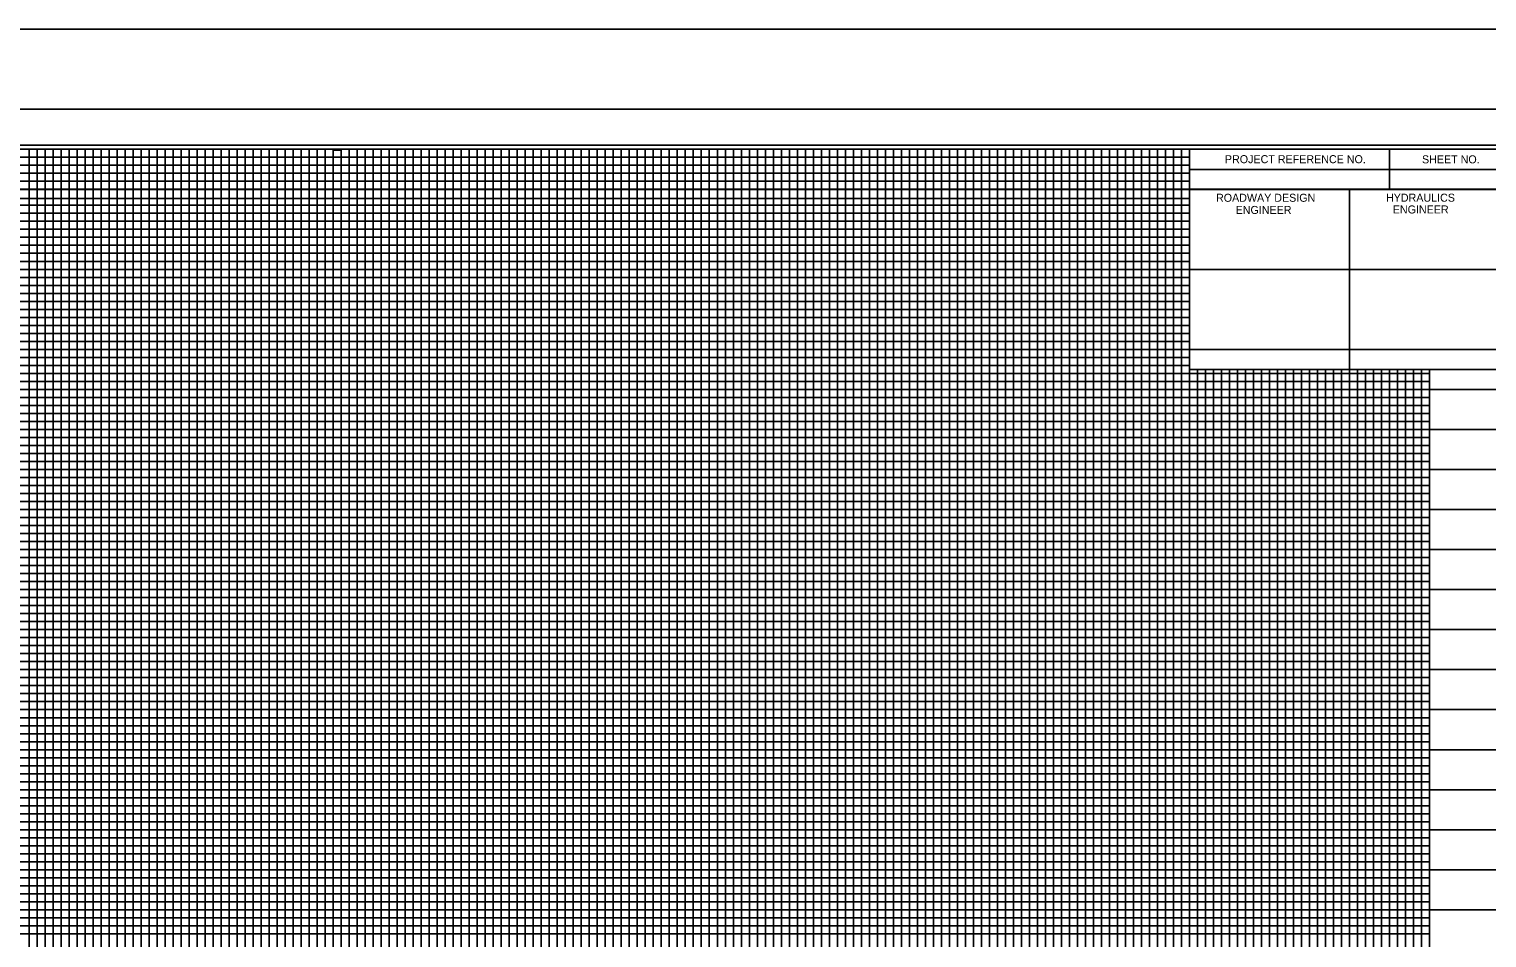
# Model space of a CAD drawing. Extents: x 2345490 to 2436403, y 465165 to 573888.
# Drawn here: x 2407047 to 2407957, y 564809 to 565377 of the extents above; entities that cross this region are included whole.
import ezdxf

# ---------------------------------------------------------------- set-up
doc = ezdxf.new("R2010")
doc.units = 0
for name, color, linetype in [('Old_Level_18', 7, 'Continuous'), ('Old_Level_40', 7, 'Continuous'), ('Old_Level_41', 7, 'Continuous'), ('Old_Level_42', 7, 'Continuous'), ('Old_Level_43', 7, 'Continuous'), ('Old_Level_44', 7, 'Continuous'), ('Old_Level_50', 7, 'Continuous'), ('Old_Level_51', 7, 'Continuous'), ('Old_Level_57', 7, 'Continuous')]:
    doc.layers.add(name, color=color, linetype=linetype)

msp = doc.modelspace()

# ---------------------------------------------------------------- linework, layer by layer
at = {"layer": 'Old_Level_18'}
msp.add_lwpolyline([(2407971.5425, 565301.534), (2406471.5425, 565301.534), (2406471.5425, 564251.534), (2407971.5425, 564251.534)], close=True, dxfattribs=at)
at = {"layer": 'Old_Level_40'}
for p, q in [((2407896.5425, 565301.484), (2407896.5425, 565276.484)), ((2407771.4925, 565288.984), (2407971.5425, 565288.984)), ((2407871.5425, 565276.484), (2407871.5425, 565164.034))]:
    msp.add_line(p, q, dxfattribs=at)
for points in [[(2407771.4925, 565301.534), (2407971.5425, 565301.534), (2407971.5425, 565276.484), (2407771.4925, 565276.484)], [(2407771.4925, 565276.484), (2407871.5425, 565276.484), (2407871.5425, 565163.984), (2407771.4925, 565163.984)], [(2407871.5425, 565276.484), (2407971.5425, 565276.484), (2407971.5425, 565163.984), (2407871.5425, 565163.984)]]:
    msp.add_lwpolyline(points, close=True, dxfattribs=at)
at = {"layer": 'Old_Level_41'}
for points in [[(2407046.5425, 564276.534), (2407046.5425, 565301.534), (2407096.5425, 565301.534), (2407096.5425, 564276.534)], [(2407071.5425, 564276.534), (2407071.5425, 565301.534), (2407121.5425, 565301.534), (2407121.5425, 564276.534)], [(2407146.5425, 564276.534), (2407146.5425, 565301.534), (2407196.5425, 565301.534), (2407196.5425, 564276.534)], [(2407171.5425, 564276.534), (2407171.5425, 565301.534), (2407221.5425, 565301.534), (2407221.5425, 564276.534)], [(2407246.5425, 564276.534), (2407246.5425, 565301.534), (2407296.5425, 565301.534), (2407296.5425, 564276.534)], [(2407271.5425, 564276.534), (2407271.5425, 565301.534), (2407321.5425, 565301.534), (2407321.5425, 564276.534)], [(2407346.5425, 564276.534), (2407346.5425, 565301.534), (2407396.5425, 565301.534), (2407396.5425, 564276.534)], [(2407371.5425, 564276.534), (2407371.5425, 565301.534), (2407421.5425, 565301.534), (2407421.5425, 564276.534)], [(2407446.5425, 564276.534), (2407446.5425, 565301.534), (2407496.5425, 565301.534), (2407496.5425, 564276.534)], [(2407471.5425, 564276.534), (2407471.5425, 565301.534), (2407521.5425, 565301.534), (2407521.5425, 564276.534)], [(2407546.5425, 564276.534), (2407546.5425, 565301.534), (2407596.5425, 565301.534), (2407596.5425, 564276.534)], [(2407571.5425, 564276.534), (2407571.5425, 565301.534), (2407621.5425, 565301.534), (2407621.5425, 564276.534)], [(2407646.5425, 564276.534), (2407646.5425, 565301.534), (2407696.5425, 565301.534), (2407696.5425, 564276.534)], [(2407671.5425, 564276.534), (2407671.5425, 565301.534), (2407721.5425, 565301.534), (2407721.5425, 564276.534)], [(2407746.5425, 564276.534), (2407746.5425, 565301.534)], [(2407771.5425, 564276.534), (2407771.5425, 565301.534), (2407797.8425, 565301.534)], [(2406471.5425, 565251.534), (2407771.4925, 565251.534)], [(2407771.4925, 565201.534), (2406471.5425, 565201.534), (2406471.5425, 565151.484), (2407971.5425, 565151.484)], [(2407971.5425, 565126.534), (2406471.5425, 565126.534), (2406471.5425, 565176.534), (2407771.4925, 565176.534)], [(2407796.5425, 565163.984), (2407796.5425, 564276.534), (2407846.5425, 564276.534), (2407846.5425, 565163.984)], [(2407896.5425, 565163.984), (2407896.5425, 564276.534)], [(2407971.5425, 565101.534), (2406471.5425, 565101.534), (2406471.5425, 565051.534), (2407971.5425, 565051.534)], [(2407971.5425, 565026.534), (2406471.5425, 565026.534), (2406471.5425, 565076.534), (2407971.5425, 565076.534)], [(2407971.5425, 565001.534), (2406471.5425, 565001.534), (2406471.5425, 564951.534), (2407971.5425, 564951.534)], [(2407971.5425, 564901.534), (2406471.5425, 564901.534), (2406471.5425, 564851.534), (2407971.5425, 564851.534)]]:
    msp.add_lwpolyline(points, dxfattribs=at)
at = {"layer": 'Old_Level_42'}
for points in [[(2407771.4925, 565226.534), (2406471.6425, 565226.534), (2406471.6425, 565276.484), (2407771.4925, 565276.484)], [(2407821.5425, 565163.984), (2407821.5425, 564276.534), (2407871.5425, 564276.534), (2407871.5425, 565163.984)], [(2407921.5425, 565163.984), (2407921.5425, 564276.534), (2407971.5425, 564276.534)], [(2407971.5425, 564926.534), (2406471.5425, 564926.534), (2406471.5425, 564976.534), (2407971.5425, 564976.534)], [(2407971.5425, 564826.534), (2406471.5425, 564826.534), (2406471.5425, 564876.534), (2407971.5425, 564876.534)]]:
    msp.add_lwpolyline(points, dxfattribs=at)
at = {"layer": 'Old_Level_43'}
for p, q in [((2407921.5425, 565121.534), (2406521.5425, 565121.534)), ((2406521.5425, 565116.534), (2407921.5425, 565116.534)), ((2407921.5425, 565096.534), (2406521.5425, 565096.534))]:
    msp.add_line(p, q, dxfattribs=at)
for points in [[(2407051.5425, 564276.534), (2407051.5425, 565301.534), (2407056.5425, 565301.534), (2407056.5425, 564276.534)], [(2407061.5425, 564276.534), (2407061.5425, 565301.534), (2407066.5425, 565301.534), (2407066.5425, 564276.534)], [(2407076.5425, 564276.534), (2407076.5425, 565301.534), (2407081.5425, 565301.534), (2407081.5425, 564276.534)], [(2407086.5425, 564276.534), (2407086.5425, 565301.534), (2407091.5425, 565301.534), (2407091.5425, 564276.534)], [(2407101.5425, 564276.534), (2407101.5425, 565301.534), (2407106.5425, 565301.534), (2407106.5425, 564276.534)], [(2407111.5425, 564276.534), (2407111.5425, 565301.534), (2407116.5425, 565301.534), (2407116.5425, 564276.534)], [(2407126.5425, 564276.534), (2407126.5425, 565301.534), (2407131.5425, 565301.534), (2407131.5425, 564276.534)], [(2407136.5425, 564276.534), (2407136.5425, 565301.534), (2407141.5425, 565301.534), (2407141.5425, 564276.534)], [(2407151.5425, 564276.534), (2407151.5425, 565301.534), (2407156.5425, 565301.534), (2407156.5425, 564276.534)], [(2407161.5425, 564276.534), (2407161.5425, 565301.534), (2407166.5425, 565301.534), (2407166.5425, 564276.534)], [(2407176.5425, 564276.534), (2407176.5425, 565301.534), (2407181.5425, 565301.534), (2407181.5425, 564276.534)], [(2407186.5425, 564276.534), (2407186.5425, 565301.534), (2407191.5425, 565301.534), (2407191.5425, 564276.534)], [(2407201.5425, 564276.534), (2407201.5425, 565301.534), (2407206.5425, 565301.534), (2407206.5425, 564276.534)], [(2407211.5425, 564276.534), (2407211.5425, 565301.534), (2407216.5425, 565301.534), (2407216.5425, 564276.534)], [(2407226.5425, 564276.534), (2407226.5425, 565301.534), (2407231.5425, 565301.534), (2407231.5425, 564276.534)], [(2407236.5425, 564276.534), (2407236.5425, 565300.934), (2407241.5425, 565300.934), (2407241.5425, 564276.534)], [(2407251.5425, 564276.534), (2407251.5425, 565301.534), (2407256.5425, 565301.534), (2407256.5425, 564276.534)], [(2407261.5425, 564276.534), (2407261.5425, 565301.534), (2407266.5425, 565301.534), (2407266.5425, 564276.534)], [(2407276.5425, 564276.534), (2407276.5425, 565301.534), (2407281.5425, 565301.534), (2407281.5425, 564276.534)], [(2407286.5425, 564276.534), (2407286.5425, 565301.534), (2407291.5425, 565301.534), (2407291.5425, 564276.534)], [(2407301.5425, 564276.534), (2407301.5425, 565301.534), (2407306.5425, 565301.534), (2407306.5425, 564276.534)], [(2407311.5425, 564276.534), (2407311.5425, 565301.534), (2407316.5425, 565301.534), (2407316.5425, 564276.534)], [(2407326.5425, 564276.534), (2407326.5425, 565301.534), (2407331.5425, 565301.534), (2407331.5425, 564276.534)], [(2407336.5425, 564276.534), (2407336.5425, 565301.534), (2407341.5425, 565301.534), (2407341.5425, 564276.534)], [(2407351.5425, 564276.534), (2407351.5425, 565301.534), (2407356.5425, 565301.534), (2407356.5425, 564276.534)], [(2407361.5425, 564276.534), (2407361.5425, 565301.534), (2407366.5425, 565301.534), (2407366.5425, 564276.534)], [(2407376.5425, 564276.534), (2407376.5425, 565301.534), (2407381.5425, 565301.534), (2407381.5425, 564276.534)], [(2407386.5425, 564276.534), (2407386.5425, 565301.534), (2407391.5425, 565301.534), (2407391.5425, 564276.534)], [(2407401.5425, 564276.534), (2407401.5425, 565301.534), (2407406.5425, 565301.534), (2407406.5425, 564276.534)], [(2407411.5425, 564276.534), (2407411.5425, 565301.534), (2407416.5425, 565301.534), (2407416.5425, 564276.534)], [(2407426.5425, 564276.534), (2407426.5425, 565301.534), (2407431.5425, 565301.534), (2407431.5425, 564276.534)], [(2407436.5425, 564276.534), (2407436.5425, 565301.534), (2407441.5425, 565301.534), (2407441.5425, 564276.534)], [(2407451.5425, 564276.534), (2407451.5425, 565301.534), (2407456.5425, 565301.534), (2407456.5425, 564276.534)], [(2407461.5425, 564276.534), (2407461.5425, 565301.534), (2407466.5425, 565301.534), (2407466.5425, 564276.534)], [(2407476.5425, 564276.534), (2407476.5425, 565301.534), (2407481.5425, 565301.534), (2407481.5425, 564276.534)], [(2407486.5425, 564276.534), (2407486.5425, 565301.534), (2407491.5425, 565301.534), (2407491.5425, 564276.534)], [(2407501.5425, 564276.534), (2407501.5425, 565301.534), (2407506.5425, 565301.534), (2407506.5425, 564276.534)], [(2407511.5425, 564276.534), (2407511.5425, 565301.534), (2407516.5425, 565301.534), (2407516.5425, 564276.534)], [(2407526.5425, 564276.534), (2407526.5425, 565301.534), (2407531.5425, 565301.534), (2407531.5425, 564276.534)], [(2407536.5425, 564276.534), (2407536.5425, 565301.534), (2407541.5425, 565301.534), (2407541.5425, 564276.534)], [(2407551.5425, 564276.534), (2407551.5425, 565301.534), (2407556.5425, 565301.534), (2407556.5425, 564276.534)], [(2407561.5425, 564276.534), (2407561.5425, 565301.534), (2407566.5425, 565301.534), (2407566.5425, 564276.534)], [(2407576.5425, 564276.534), (2407576.5425, 565301.534), (2407581.5425, 565301.534), (2407581.5425, 564276.534)], [(2407586.5425, 564276.534), (2407586.5425, 565301.534), (2407591.5425, 565301.534), (2407591.5425, 564276.534)], [(2407601.5425, 564276.534), (2407601.5425, 565301.534), (2407606.5425, 565301.534), (2407606.5425, 564276.534)], [(2407611.5425, 564276.534), (2407611.5425, 565301.534), (2407616.5425, 565301.534), (2407616.5425, 564276.534)], [(2407626.5425, 564276.534), (2407626.5425, 565301.534), (2407631.5425, 565301.534), (2407631.5425, 564276.534)], [(2407636.5425, 564276.534), (2407636.5425, 565301.534), (2407641.5425, 565301.534), (2407641.5425, 564276.534)], [(2407651.5425, 564276.534), (2407651.5425, 565301.534), (2407656.5425, 565301.534), (2407656.5425, 564276.534)], [(2407661.5425, 564276.534), (2407661.5425, 565301.534), (2407666.5425, 565301.534), (2407666.5425, 564276.534)], [(2407676.5425, 564276.534), (2407676.5425, 565301.534), (2407681.5425, 565301.534), (2407681.5425, 564276.534)], [(2407686.5425, 564276.534), (2407686.5425, 565301.534), (2407691.5425, 565301.534), (2407691.5425, 564276.534)], [(2407701.5425, 564276.534), (2407701.5425, 565301.534), (2407706.5425, 565301.534), (2407706.5425, 564276.534)], [(2407711.5425, 564276.534), (2407711.5425, 565301.534), (2407716.5425, 565301.534), (2407716.5425, 564276.534)], [(2407726.5425, 564276.534), (2407726.5425, 565301.534), (2407731.5425, 565301.534), (2407731.5425, 564276.534)], [(2407736.5425, 564276.534), (2407736.5425, 565301.534), (2407741.5425, 565301.534), (2407741.5425, 564276.534)], [(2407751.5425, 564276.534), (2407751.5425, 565301.534), (2407756.5425, 565301.534), (2407756.5425, 564276.534)], [(2407761.5425, 564276.534), (2407761.5425, 565301.534), (2407766.5425, 565301.534), (2407766.5425, 564276.534)], [(2407771.4925, 565296.534), (2406521.5425, 565296.534), (2406521.5425, 565291.534), (2407771.4925, 565291.534)], [(2407771.4925, 565286.534), (2406521.5425, 565286.534), (2406521.5425, 565281.534), (2407771.4925, 565281.534)], [(2407771.4925, 565270.784), (2406522.5425, 565270.784), (2406522.5425, 565266.534), (2407771.4925, 565266.534)], [(2407771.4925, 565261.534), (2406521.5425, 565261.534), (2406521.5425, 565256.534), (2407771.4925, 565256.534)], [(2407771.4925, 565246.534), (2406521.5425, 565246.534), (2406521.5425, 565241.534), (2407771.4925, 565241.534)], [(2407771.4925, 565236.534), (2406521.5425, 565236.534), (2406521.5425, 565231.534), (2407771.4925, 565231.534)], [(2407771.4925, 565221.534), (2406521.5425, 565221.534), (2406521.5425, 565216.534), (2407771.4925, 565216.534)], [(2407771.4925, 565211.534), (2406521.5425, 565211.534), (2406521.5425, 565206.534), (2407771.4925, 565206.534)], [(2407771.4925, 565196.534), (2406521.5425, 565196.534), (2406521.5425, 565191.534), (2407771.4925, 565191.534)], [(2407771.4925, 565186.534), (2406521.5425, 565186.534), (2406521.5425, 565181.534), (2407771.4925, 565181.534)], [(2407771.4925, 565171.534), (2406521.5425, 565171.534), (2406521.5425, 565166.534), (2407771.4925, 565166.534)], [(2407776.5425, 564276.534), (2407776.5425, 565163.984)], [(2407781.5425, 565163.984), (2407781.5425, 564276.534), (2407786.5425, 564276.534), (2407786.5425, 565163.984)], [(2407791.5425, 565163.984), (2407791.5425, 564276.534), (2407801.5425, 564276.534), (2407801.5425, 565163.984)], [(2407806.5425, 565163.984), (2407806.5425, 564276.534), (2407811.5425, 564276.534), (2407811.5425, 565163.984)], [(2407816.5425, 565163.984), (2407816.5425, 564276.534), (2407826.5425, 564276.534), (2407826.5425, 565163.984)], [(2407831.5425, 565163.984), (2407831.5425, 564276.534), (2407836.5425, 564276.534), (2407836.5425, 565163.984)], [(2407841.5425, 565163.984), (2407841.5425, 564276.534), (2407851.5425, 564276.534), (2407851.5425, 565163.984)], [(2407856.5425, 565163.984), (2407856.5425, 564276.534)], [(2407856.5425, 564276.534), (2407861.5425, 564276.534), (2407861.5425, 565163.984)], [(2407866.5425, 565163.984), (2407866.5425, 564276.534), (2407876.5425, 564276.534), (2407876.5425, 565163.984)], [(2407881.5425, 565163.984), (2407881.5425, 564276.534), (2407886.5425, 564276.534), (2407886.5425, 565163.984)], [(2407891.5425, 565163.984), (2407891.5425, 564276.534), (2407901.5425, 564276.534), (2407901.5425, 565163.984)], [(2407906.5425, 565163.984), (2407906.5425, 564276.534), (2407911.5425, 564276.534), (2407911.5425, 565163.984)], [(2407916.5425, 565163.984), (2407916.5425, 564276.534), (2407926.5425, 564276.534)], [(2407921.5425, 565161.534), (2406521.5425, 565161.534), (2406521.5425, 565161.534), (2406521.5425, 565141.534), (2407921.5425, 565141.534)], [(2406521.5425, 565156.534), (2407921.5425, 565156.534)], [(2407921.5425, 565146.534), (2406521.5425, 565146.534)], [(2407921.5425, 565136.534), (2406521.5425, 565136.534), (2406521.5425, 565131.534), (2407921.5425, 565131.534)], [(2407921.5425, 565111.534), (2406521.5425, 565111.534), (2406521.5425, 565106.534), (2407921.5425, 565106.534)], [(2407921.5425, 565091.534), (2406521.5425, 565091.534), (2406521.5425, 565086.534), (2407921.5425, 565086.534)], [(2407921.5425, 565081.534), (2406521.5425, 565081.534)], [(2406521.5425, 565071.534), (2407921.5425, 565071.534)], [(2407921.5425, 565066.534), (2406521.5425, 565066.534), (2406521.5425, 565061.534), (2407921.5425, 565061.534)], [(2407921.5425, 565056.534), (2406521.5425, 565056.534), (2406521.5425, 565046.534), (2407921.5425, 565046.534)], [(2407921.5425, 565041.534), (2406521.5425, 565041.534), (2406521.5425, 565036.534), (2407921.5425, 565036.534)], [(2407921.5425, 565031.534), (2406521.5425, 565031.534), (2406521.5425, 565021.534), (2407921.5425, 565021.534)], [(2407921.5425, 565016.534), (2406521.5425, 565016.534), (2406521.5425, 565011.534), (2407921.5425, 565011.534)], [(2407921.5425, 565006.534), (2406521.5425, 565006.534), (2406521.5425, 564996.534), (2407921.5425, 564996.534)], [(2407921.5425, 564991.534), (2406521.5425, 564991.534), (2406521.5425, 564986.534), (2407921.5425, 564986.534)], [(2407921.5425, 564981.534), (2406521.5425, 564981.534), (2406521.5425, 564971.534), (2407921.5425, 564971.534)], [(2407921.5425, 564966.534), (2406521.5425, 564966.534), (2406521.5425, 564961.534), (2407921.5425, 564961.534)], [(2407921.5425, 564956.534), (2406521.5425, 564956.534), (2406521.5425, 564946.534), (2407921.5425, 564946.534)], [(2407921.5425, 564941.534), (2406521.5425, 564941.534), (2406521.5425, 564936.534), (2407921.5425, 564936.534)], [(2407921.5425, 564931.534), (2406521.5425, 564931.534), (2406521.5425, 564921.534), (2407921.5425, 564921.534)], [(2407921.5425, 564916.534), (2406521.5425, 564916.534), (2406521.5425, 564911.534), (2407921.5425, 564911.534)], [(2407921.5425, 564906.534), (2406521.5425, 564906.534), (2406521.5425, 564896.534), (2407921.5425, 564896.534)], [(2407921.5425, 564891.534), (2406521.5425, 564891.534), (2406521.5425, 564886.534), (2407921.5425, 564886.534)], [(2407921.5425, 564881.534), (2406521.5425, 564881.534), (2406521.5425, 564871.534), (2407921.5425, 564871.534)], [(2407921.5425, 564866.534), (2406521.5425, 564866.534), (2406521.5425, 564861.534), (2407921.5425, 564861.534)], [(2407921.5425, 564856.534), (2406521.5425, 564856.534), (2406521.5425, 564846.534), (2407921.5425, 564846.534)], [(2407921.5425, 564841.534), (2406521.5425, 564841.534), (2406521.5425, 564836.534), (2407921.5425, 564836.534)], [(2407921.5425, 564831.534), (2406521.5425, 564831.534), (2406521.5425, 564821.534), (2407921.5425, 564821.534)], [(2407921.5425, 564816.534), (2406521.5425, 564816.534), (2406521.5425, 564811.534), (2407921.5425, 564811.534)]]:
    msp.add_lwpolyline(points, dxfattribs=at)
at = {"layer": 'Old_Level_50'}
msp.add_lwpolyline([(2407984.0425, 565304.084), (2406317.5425, 565304.084), (2406317.5425, 564248.984), (2407984.0425, 564248.984)], close=True, dxfattribs=at)
at = {"layer": 'Old_Level_51'}
msp.add_lwpolyline([(2407988.5425, 565326.534), (2406304.5425, 565326.534), (2406304.5425, 564226.534), (2407988.5425, 564226.534)], close=True, dxfattribs=at)
at = {"layer": 'Old_Level_57'}
for p, q in [((2381271.5425, 565376.534), (2410861.12275, 565376.534)), ((2381271.5425, 565326.534), (2410861.12275, 565326.534)), ((2381271.5425, 565276.534), (2410861.12275, 565276.534)), ((2381271.5425, 565226.534), (2410861.12275, 565226.534)), ((2381271.5425, 565176.534), (2410861.12275, 565176.534)), ((2381271.5425, 565126.534), (2410861.12275, 565126.534)), ((2381271.5425, 565076.534), (2410861.12275, 565076.534)), ((2381271.5425, 565026.534), (2410861.12275, 565026.534)), ((2381271.5425, 564976.534), (2410861.12275, 564976.534)), ((2381271.5425, 564926.534), (2410861.12275, 564926.534)), ((2381271.5425, 564876.534), (2410861.12275, 564876.534)), ((2381271.5425, 564826.534), (2410861.12275, 564826.534))]:
    msp.add_line(p, q, dxfattribs=at)

# ---------------------------------------------------------------- texts
at = {"layer": 'Old_Level_44'}
for s, p in [('PROJECT REFERENCE NO.', (2407793.6925, 565292.834)), ('SHEET NO.', (2407916.8425, 565292.734)), ('ROADWAY DESIGN', (2407788.1425, 565268.734)), ('HYDRAULICS', (2407894.3425, 565268.784)), ('ENGINEER', (2407800.3925, 565261.134)), ('ENGINEER', (2407898.5925, 565261.434))]:
    msp.add_text(s, height=5.0001, dxfattribs=at).set_placement(p)

doc.saveas('drawing.dxf')
